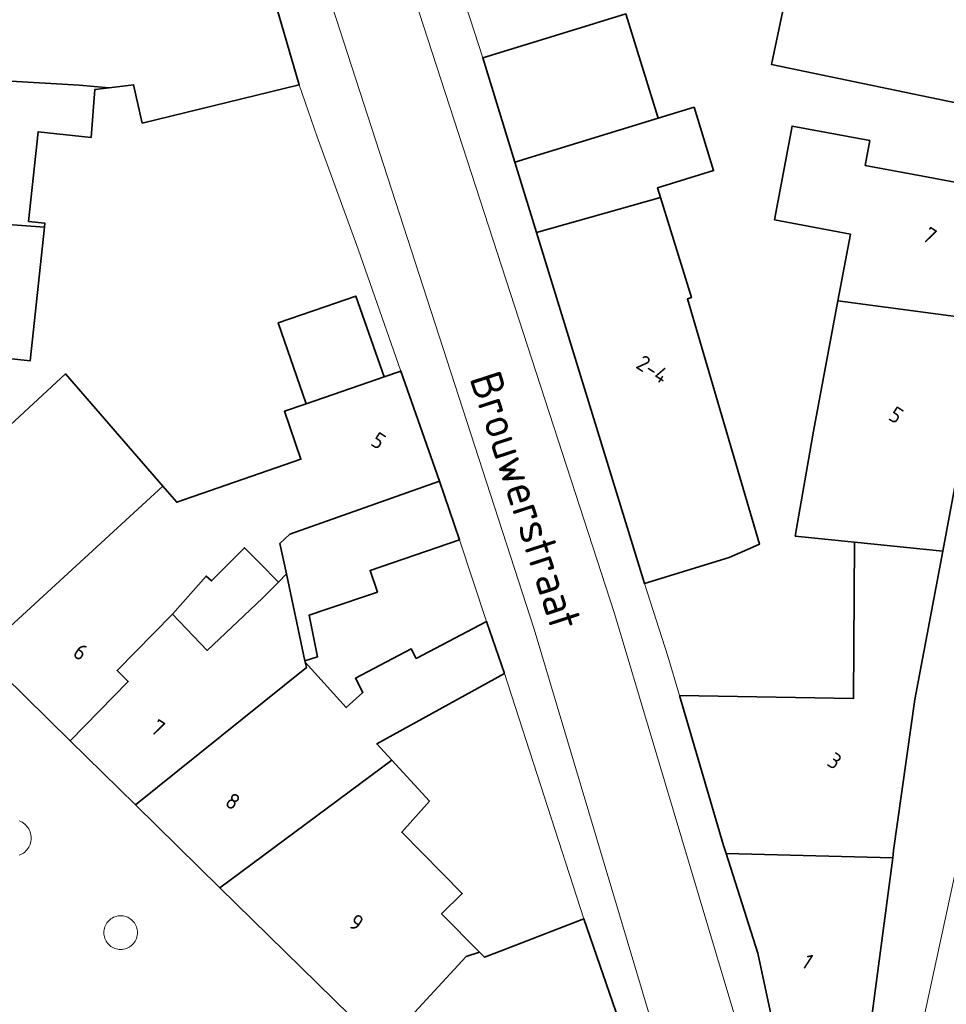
# Model space of a CAD drawing. Extents: x 184422 to 188298, y 343471 to 350189.
# Tile 434 of 513: x 187056 to 187108, y 349236 to 349292. Entities that reach past the tile are written whole.
import ezdxf
from ezdxf.enums import TextEntityAlignment as Align

# ---------------------------------------------------------------- set-up
doc = ezdxf.new("R2010")
doc.units = 0
for name, color, linetype, lineweight in [('B-WA-GR-BEPLANTING_CULTUUR_HEESTERS-GV', 252, 'Continuous', 18), ('B-WA-OG-TERREIN_ERF-GV', 252, 'Continuous', 18), ('B-WA-OG-TOPOGRAFIE-T18', 252, 'Continuous', 18), ('B-WA-VH-VERHARDING_SIERBESTRATING-GV', 252, 'Continuous', 18), ('B-WA-VH-VERHARDING_STRAATBAKSTEEN-GV', 252, 'Continuous', 18), ('B-WE-OG-BEBOUWING-GV', 250, 'Continuous', 35), ('B-WE-OG-BEBOUWING-T18', 10, 'Continuous', 18)]:
    doc.layers.add(name, color=color, linetype=linetype, lineweight=lineweight)
doc.styles.add('NLCS-ISO-M1000-T18', font='NLCS-ISO.ttf', dxfattribs={"height": 1.8})
doc.styles.add('NLCS-ISO-M500-T18', font='NLCS-ISO.ttf', dxfattribs={"height": 0.9})

msp = doc.modelspace()

# ---------------------------------------------------------------- linework, layer by layer
at = {"layer": 'B-WA-GR-BEPLANTING_CULTUUR_HEESTERS-GV', "flags": 128}
msp.add_lwpolyline([(187055.481, 349244.903), (187055.564, 349244.938), (187055.644, 349244.979), (187055.719, 349245.027), (187055.791, 349245.082), (187055.857, 349245.143), (187055.918, 349245.209), (187055.973, 349245.281), (187056.021, 349245.357), (187056.062, 349245.436), (187056.097, 349245.519), (187056.124, 349245.605), (187056.143, 349245.693), (187056.155, 349245.782), (187056.159, 349245.872), (187056.155, 349245.962), (187056.143, 349246.051), (187056.124, 349246.139), (187056.097, 349246.225), (187056.062, 349246.308), (187056.021, 349246.388), (187055.973, 349246.463), (187055.918, 349246.535), (187055.857, 349246.601), (187055.791, 349246.662), (187055.719, 349246.717), (187055.644, 349246.765), (187055.564, 349246.806), (187055.481, 349246.841)], dxfattribs=at)
msp.add_lwpolyline([(187055.481, 349244.903), (187055.564, 349244.938), (187055.644, 349244.979), (187055.719, 349245.027), (187055.791, 349245.082), (187055.857, 349245.143), (187055.918, 349245.209), (187055.973, 349245.281), (187056.021, 349245.357), (187056.062, 349245.436), (187056.097, 349245.519), (187056.124, 349245.605), (187056.143, 349245.693), (187056.155, 349245.782), (187056.159, 349245.872), (187056.155, 349245.962), (187056.143, 349246.051), (187056.124, 349246.139), (187056.097, 349246.225), (187056.062, 349246.308), (187056.021, 349246.388), (187055.973, 349246.463), (187055.918, 349246.535), (187055.857, 349246.601), (187055.791, 349246.662), (187055.719, 349246.717), (187055.644, 349246.765), (187055.564, 349246.806), (187055.481, 349246.841)], dxfattribs=at)
msp.add_lwpolyline([(187055.481, 349244.903), (187055.564, 349244.938), (187055.644, 349244.979), (187055.719, 349245.027), (187055.791, 349245.082), (187055.857, 349245.143), (187055.918, 349245.209), (187055.973, 349245.281), (187056.021, 349245.357), (187056.062, 349245.436), (187056.097, 349245.519), (187056.124, 349245.605), (187056.143, 349245.693), (187056.155, 349245.782), (187056.159, 349245.872), (187056.155, 349245.962), (187056.143, 349246.051), (187056.124, 349246.139), (187056.097, 349246.225), (187056.062, 349246.308), (187056.021, 349246.388), (187055.973, 349246.463), (187055.918, 349246.535), (187055.857, 349246.601), (187055.791, 349246.662), (187055.719, 349246.717), (187055.644, 349246.765), (187055.564, 349246.806), (187055.481, 349246.841)], dxfattribs=at)
msp.add_lwpolyline([(187060.261, 349240.528), (187060.265, 349240.445), (187060.275, 349240.362), (187060.294, 349240.281), (187060.319, 349240.202), (187060.35, 349240.125), (187060.389, 349240.051), (187060.434, 349239.981), (187060.484, 349239.915), (187060.54, 349239.853), (187060.602, 349239.797), (187060.668, 349239.747), (187060.738, 349239.702), (187060.812, 349239.663), (187060.889, 349239.632), (187060.968, 349239.607), (187061.049, 349239.588), (187061.132, 349239.578), (187061.215, 349239.574), (187061.298, 349239.578), (187061.381, 349239.588), (187061.462, 349239.607), (187061.541, 349239.632), (187061.618, 349239.663), (187061.692, 349239.702), (187061.762, 349239.747), (187061.828, 349239.797), (187061.89, 349239.853), (187061.946, 349239.915), (187061.996, 349239.981), (187062.041, 349240.051), (187062.08, 349240.125), (187062.111, 349240.202), (187062.136, 349240.281), (187062.155, 349240.362), (187062.165, 349240.445), (187062.169, 349240.528), (187062.165, 349240.611), (187062.155, 349240.694), (187062.136, 349240.775), (187062.111, 349240.854), (187062.08, 349240.931), (187062.041, 349241.005), (187061.996, 349241.075), (187061.946, 349241.141), (187061.89, 349241.203), (187061.828, 349241.259), (187061.762, 349241.309), (187061.692, 349241.354), (187061.618, 349241.393), (187061.541, 349241.424), (187061.462, 349241.449), (187061.381, 349241.468), (187061.298, 349241.478), (187061.215, 349241.482), (187061.132, 349241.478), (187061.049, 349241.468), (187060.968, 349241.449), (187060.889, 349241.424), (187060.812, 349241.393), (187060.738, 349241.354), (187060.668, 349241.309), (187060.602, 349241.259), (187060.54, 349241.203), (187060.484, 349241.141), (187060.434, 349241.075), (187060.389, 349241.005), (187060.35, 349240.931), (187060.319, 349240.854), (187060.294, 349240.775), (187060.275, 349240.694), (187060.265, 349240.611)], close=True, dxfattribs=at)
msp.add_lwpolyline([(187060.261, 349240.528), (187060.265, 349240.445), (187060.275, 349240.362), (187060.294, 349240.281), (187060.319, 349240.202), (187060.35, 349240.125), (187060.389, 349240.051), (187060.434, 349239.981), (187060.484, 349239.915), (187060.54, 349239.853), (187060.602, 349239.797), (187060.668, 349239.747), (187060.738, 349239.702), (187060.812, 349239.663), (187060.889, 349239.632), (187060.968, 349239.607), (187061.049, 349239.588), (187061.132, 349239.578), (187061.215, 349239.574), (187061.298, 349239.578), (187061.381, 349239.588), (187061.462, 349239.607), (187061.541, 349239.632), (187061.618, 349239.663), (187061.692, 349239.702), (187061.762, 349239.747), (187061.828, 349239.797), (187061.89, 349239.853), (187061.946, 349239.915), (187061.996, 349239.981), (187062.041, 349240.051), (187062.08, 349240.125), (187062.111, 349240.202), (187062.136, 349240.281), (187062.155, 349240.362), (187062.165, 349240.445), (187062.169, 349240.528), (187062.165, 349240.611), (187062.155, 349240.694), (187062.136, 349240.775), (187062.111, 349240.854), (187062.08, 349240.931), (187062.041, 349241.005), (187061.996, 349241.075), (187061.946, 349241.141), (187061.89, 349241.203), (187061.828, 349241.259), (187061.762, 349241.309), (187061.692, 349241.354), (187061.618, 349241.393), (187061.541, 349241.424), (187061.462, 349241.449), (187061.381, 349241.468), (187061.298, 349241.478), (187061.215, 349241.482), (187061.132, 349241.478), (187061.049, 349241.468), (187060.968, 349241.449), (187060.889, 349241.424), (187060.812, 349241.393), (187060.738, 349241.354), (187060.668, 349241.309), (187060.602, 349241.259), (187060.54, 349241.203), (187060.484, 349241.141), (187060.434, 349241.075), (187060.389, 349241.005), (187060.35, 349240.931), (187060.319, 349240.854), (187060.294, 349240.775), (187060.275, 349240.694), (187060.265, 349240.611)], close=True, dxfattribs=at)
msp.add_lwpolyline([(187060.261, 349240.528), (187060.265, 349240.445), (187060.275, 349240.362), (187060.294, 349240.281), (187060.319, 349240.202), (187060.35, 349240.125), (187060.389, 349240.051), (187060.434, 349239.981), (187060.484, 349239.915), (187060.54, 349239.853), (187060.602, 349239.797), (187060.668, 349239.747), (187060.738, 349239.702), (187060.812, 349239.663), (187060.889, 349239.632), (187060.968, 349239.607), (187061.049, 349239.588), (187061.132, 349239.578), (187061.215, 349239.574), (187061.298, 349239.578), (187061.381, 349239.588), (187061.462, 349239.607), (187061.541, 349239.632), (187061.618, 349239.663), (187061.692, 349239.702), (187061.762, 349239.747), (187061.828, 349239.797), (187061.89, 349239.853), (187061.946, 349239.915), (187061.996, 349239.981), (187062.041, 349240.051), (187062.08, 349240.125), (187062.111, 349240.202), (187062.136, 349240.281), (187062.155, 349240.362), (187062.165, 349240.445), (187062.169, 349240.528), (187062.165, 349240.611), (187062.155, 349240.694), (187062.136, 349240.775), (187062.111, 349240.854), (187062.08, 349240.931), (187062.041, 349241.005), (187061.996, 349241.075), (187061.946, 349241.141), (187061.89, 349241.203), (187061.828, 349241.259), (187061.762, 349241.309), (187061.692, 349241.354), (187061.618, 349241.393), (187061.541, 349241.424), (187061.462, 349241.449), (187061.381, 349241.468), (187061.298, 349241.478), (187061.215, 349241.482), (187061.132, 349241.478), (187061.049, 349241.468), (187060.968, 349241.449), (187060.889, 349241.424), (187060.812, 349241.393), (187060.738, 349241.354), (187060.668, 349241.309), (187060.602, 349241.259), (187060.54, 349241.203), (187060.484, 349241.141), (187060.434, 349241.075), (187060.389, 349241.005), (187060.35, 349240.931), (187060.319, 349240.854), (187060.294, 349240.775), (187060.275, 349240.694), (187060.265, 349240.611)], close=True, dxfattribs=at)
at = {"layer": 'B-WA-OG-TERREIN_ERF-GV', "flags": 128}
for points in [[(187079.524, 349296.674), (187081.688, 349289.979), (187086.467, 349291.449), (187089.776, 349292.467), (187091.592, 349286.563), (187093.631, 349287.19), (187094.732, 349283.609), (187091.568, 349282.636), (187091.739, 349282.08), (187093.478, 349276.428), (187093.264, 349276.362), (187097.331, 349262.494), (187096.954, 349262.327), (187095.61, 349261.73), (187090.831, 349260.26), (187092.151, 349256.151), (187092.804, 349253.932), (187102.651, 349253.771), (187102.695, 349262.601), (187099.348, 349262.946), (187100.385, 349268.884), (187101.761, 349276.247), (187102.465, 349280.018), (187098.184, 349280.818), (187099.175, 349286.121), (187103.565, 349285.301), (187103.303, 349283.897), (187106.559, 349283.289), (187111.474, 349282.371)], [(187079.524, 349296.674), (187081.688, 349289.979), (187086.467, 349291.449), (187089.776, 349292.467), (187091.592, 349286.563), (187093.631, 349287.19), (187094.732, 349283.609), (187091.568, 349282.636), (187091.739, 349282.08), (187093.478, 349276.428), (187093.264, 349276.362), (187097.331, 349262.494), (187096.954, 349262.327), (187095.61, 349261.73), (187090.831, 349260.26), (187092.151, 349256.151), (187092.804, 349253.932), (187102.651, 349253.771), (187102.695, 349262.601), (187099.348, 349262.946), (187100.385, 349268.884), (187101.761, 349276.247), (187102.465, 349280.018), (187098.184, 349280.818), (187099.175, 349286.121), (187103.565, 349285.301), (187103.303, 349283.897), (187106.559, 349283.289), (187111.474, 349282.371)], [(187079.524, 349296.674), (187081.688, 349289.979), (187086.467, 349291.449), (187089.776, 349292.467), (187091.592, 349286.563), (187093.631, 349287.19), (187094.732, 349283.609), (187091.568, 349282.636), (187091.739, 349282.08), (187093.478, 349276.428), (187093.264, 349276.362), (187097.331, 349262.494), (187096.954, 349262.327), (187095.61, 349261.73), (187090.831, 349260.26), (187092.151, 349256.151), (187092.804, 349253.932), (187102.651, 349253.771), (187102.695, 349262.601), (187099.348, 349262.946), (187100.385, 349268.884), (187101.761, 349276.247), (187102.465, 349280.018), (187098.184, 349280.818), (187099.175, 349286.121), (187103.565, 349285.301), (187103.303, 349283.897), (187106.559, 349283.289), (187111.474, 349282.371)], [(187112.332, 349286.627), (187107.436, 349287.644), (187098.014, 349289.601), (187099.15, 349295.069)], [(187112.332, 349286.627), (187107.436, 349287.644), (187098.014, 349289.601), (187099.15, 349295.069)], [(187112.332, 349286.627), (187107.436, 349287.644), (187098.014, 349289.601), (187099.15, 349295.069)], [(187052.366, 349266.831), (187058.095, 349272.115), (187063.603, 349265.763), (187064.386, 349264.86), (187071.41, 349267.284), (187070.472, 349270.002), (187071.7, 349270.426), (187070.123, 349274.999), (187072.756, 349275.908), (187074.502, 349276.51), (187076.103, 349271.946), (187077.061, 349272.277), (187074.648, 349279.156), (187072.319, 349285.523), (187071.305, 349288.461), (187062.435, 349286.293), (187061.949, 349288.458), (187060.565, 349288.284), (187059.754, 349288.182), (187059.543, 349285.482), (187056.552, 349285.803), (187056.007, 349280.729), (187056.939, 349280.629), (187056.915, 349280.403), (187056.104, 349272.858), (187050.704, 349273.439)], [(187052.366, 349266.831), (187058.095, 349272.115), (187063.603, 349265.763), (187064.386, 349264.86), (187071.41, 349267.284), (187070.472, 349270.002), (187071.7, 349270.426), (187070.123, 349274.999), (187072.756, 349275.908), (187074.502, 349276.51), (187076.103, 349271.946), (187077.061, 349272.277), (187074.648, 349279.156), (187072.319, 349285.523), (187071.305, 349288.461), (187062.435, 349286.293), (187061.949, 349288.458), (187060.565, 349288.284), (187059.754, 349288.182), (187059.543, 349285.482), (187056.552, 349285.803), (187056.007, 349280.729), (187056.939, 349280.629), (187056.915, 349280.403), (187056.104, 349272.858), (187050.704, 349273.439)], [(187052.366, 349266.831), (187058.095, 349272.115), (187063.603, 349265.763), (187064.386, 349264.86), (187071.41, 349267.284), (187070.472, 349270.002), (187071.7, 349270.426), (187070.123, 349274.999), (187072.756, 349275.908), (187074.502, 349276.51), (187076.103, 349271.946), (187077.061, 349272.277), (187074.648, 349279.156), (187072.319, 349285.523), (187071.305, 349288.461), (187062.435, 349286.293), (187061.949, 349288.458), (187060.565, 349288.284), (187059.754, 349288.182), (187059.543, 349285.482), (187056.552, 349285.803), (187056.007, 349280.729), (187056.939, 349280.629), (187056.915, 349280.403), (187056.104, 349272.858), (187050.704, 349273.439)]]:
    msp.add_lwpolyline(points, dxfattribs=at)
for points in [[(187077.923, 349256.026), (187081.89, 349258.108), (187080.375, 349262.733), (187075.315, 349261.008), (187075.731, 349259.778), (187072.812, 349258.793), (187071.873, 349258.477), (187072.335, 349256.128), (187071.633, 349255.891), (187071.649, 349255.815), (187073.97, 349253.253), (187074.913, 349254.107), (187074.491, 349254.911), (187077.64, 349256.564)], [(187077.923, 349256.026), (187081.89, 349258.108), (187080.375, 349262.733), (187075.315, 349261.008), (187075.731, 349259.778), (187072.812, 349258.793), (187071.873, 349258.477), (187072.335, 349256.128), (187071.633, 349255.891), (187071.649, 349255.815), (187073.97, 349253.253), (187074.913, 349254.107), (187074.491, 349254.911), (187077.64, 349256.564)], [(187077.923, 349256.026), (187081.89, 349258.108), (187080.375, 349262.733), (187075.315, 349261.008), (187075.731, 349259.778), (187072.812, 349258.793), (187071.873, 349258.477), (187072.335, 349256.128), (187071.633, 349255.891), (187071.649, 349255.815), (187073.97, 349253.253), (187074.913, 349254.107), (187074.491, 349254.911), (187077.64, 349256.564)], [(187069.061, 349261.43), (187068.209, 349262.29), (187067.383, 349261.45), (187066.36, 349260.408), (187066.042, 349260.685), (187064.155, 349258.54), (187066.103, 349256.477), (187069.232, 349259.432), (187070.137, 349260.345)], [(187069.061, 349261.43), (187068.209, 349262.29), (187067.383, 349261.45), (187066.36, 349260.408), (187066.042, 349260.685), (187064.155, 349258.54), (187066.103, 349256.477), (187069.232, 349259.432), (187070.137, 349260.345)], [(187069.061, 349261.43), (187068.209, 349262.29), (187067.383, 349261.45), (187066.36, 349260.408), (187066.042, 349260.685), (187064.155, 349258.54), (187066.103, 349256.477), (187069.232, 349259.432), (187070.137, 349260.345)], [(187081.501, 349239.421), (187081.786, 349239.134), (187082.732, 349239.501), (187087.397, 349241.312), (187082.911, 349255.174), (187075.696, 349251.199), (187076.545, 349250.273), (187078.672, 349247.953), (187077.107, 349246.201), (187080.53, 349242.746), (187079.357, 349241.585)], [(187081.501, 349239.421), (187081.786, 349239.134), (187082.732, 349239.501), (187087.397, 349241.312), (187082.911, 349255.174), (187075.696, 349251.199), (187076.545, 349250.273), (187078.672, 349247.953), (187077.107, 349246.201), (187080.53, 349242.746), (187079.357, 349241.585)], [(187081.501, 349239.421), (187081.786, 349239.134), (187082.732, 349239.501), (187087.397, 349241.312), (187082.911, 349255.174), (187075.696, 349251.199), (187076.545, 349250.273), (187078.672, 349247.953), (187077.107, 349246.201), (187080.53, 349242.746), (187079.357, 349241.585)]]:
    msp.add_lwpolyline(points, close=True, dxfattribs=at)
at = {"layer": 'B-WA-VH-VERHARDING_SIERBESTRATING-GV', "flags": 128}
for points in [[(187026.523, 349233.09), (187068.223, 349220.519), (187094.107, 349210.187), (187096.67, 349209.855), (187098.3, 349211.558), (187099.939, 349214.463), (187098.461, 349217.543), (187097.155, 349216.916), (187094.539, 349215.402), (187086.456, 349224.225), (187081.194, 349229.174), (187076.178, 349233.891), (187076.012, 349234.054), (187066.825, 349243.067), (187062.046, 349247.755), (187058.358, 349251.374), (187053.304, 349256.332), (187052.344, 349255.346), (187046.299, 349261.912), (187041.938, 349266.648), (187041.241, 349267.376)], [(187026.523, 349233.09), (187068.223, 349220.519), (187094.107, 349210.187), (187096.67, 349209.855), (187098.3, 349211.558), (187099.939, 349214.463), (187098.461, 349217.543), (187097.155, 349216.916), (187094.539, 349215.402), (187086.456, 349224.225), (187081.194, 349229.174), (187076.178, 349233.891), (187076.012, 349234.054), (187066.825, 349243.067), (187062.046, 349247.755), (187058.358, 349251.374), (187053.304, 349256.332), (187052.344, 349255.346), (187046.299, 349261.912), (187041.938, 349266.648), (187041.241, 349267.376)], [(187026.523, 349233.09), (187068.223, 349220.519), (187094.107, 349210.187), (187096.67, 349209.855), (187098.3, 349211.558), (187099.939, 349214.463), (187098.461, 349217.543), (187097.155, 349216.916), (187094.539, 349215.402), (187086.456, 349224.225), (187081.194, 349229.174), (187076.178, 349233.891), (187076.012, 349234.054), (187066.825, 349243.067), (187062.046, 349247.755), (187058.358, 349251.374), (187053.304, 349256.332), (187052.344, 349255.346), (187046.299, 349261.912), (187041.938, 349266.648), (187041.241, 349267.376)], [(187055.481, 349246.841), (187055.564, 349246.806), (187055.644, 349246.765), (187055.719, 349246.717), (187055.791, 349246.662), (187055.857, 349246.601), (187055.918, 349246.535), (187055.973, 349246.463), (187056.021, 349246.388), (187056.062, 349246.308), (187056.097, 349246.225), (187056.124, 349246.139), (187056.143, 349246.051), (187056.155, 349245.962), (187056.159, 349245.872), (187056.155, 349245.782), (187056.143, 349245.693), (187056.124, 349245.605), (187056.097, 349245.519), (187056.062, 349245.436), (187056.021, 349245.357), (187055.973, 349245.281), (187055.918, 349245.209), (187055.857, 349245.143), (187055.791, 349245.082), (187055.719, 349245.027), (187055.644, 349244.979), (187055.564, 349244.938), (187055.481, 349244.903)], [(187055.481, 349246.841), (187055.564, 349246.806), (187055.644, 349246.765), (187055.719, 349246.717), (187055.791, 349246.662), (187055.857, 349246.601), (187055.918, 349246.535), (187055.973, 349246.463), (187056.021, 349246.388), (187056.062, 349246.308), (187056.097, 349246.225), (187056.124, 349246.139), (187056.143, 349246.051), (187056.155, 349245.962), (187056.159, 349245.872), (187056.155, 349245.782), (187056.143, 349245.693), (187056.124, 349245.605), (187056.097, 349245.519), (187056.062, 349245.436), (187056.021, 349245.357), (187055.973, 349245.281), (187055.918, 349245.209), (187055.857, 349245.143), (187055.791, 349245.082), (187055.719, 349245.027), (187055.644, 349244.979), (187055.564, 349244.938), (187055.481, 349244.903)], [(187055.481, 349246.841), (187055.564, 349246.806), (187055.644, 349246.765), (187055.719, 349246.717), (187055.791, 349246.662), (187055.857, 349246.601), (187055.918, 349246.535), (187055.973, 349246.463), (187056.021, 349246.388), (187056.062, 349246.308), (187056.097, 349246.225), (187056.124, 349246.139), (187056.143, 349246.051), (187056.155, 349245.962), (187056.159, 349245.872), (187056.155, 349245.782), (187056.143, 349245.693), (187056.124, 349245.605), (187056.097, 349245.519), (187056.062, 349245.436), (187056.021, 349245.357), (187055.973, 349245.281), (187055.918, 349245.209), (187055.857, 349245.143), (187055.791, 349245.082), (187055.719, 349245.027), (187055.644, 349244.979), (187055.564, 349244.938), (187055.481, 349244.903)]]:
    msp.add_lwpolyline(points, dxfattribs=at)
msp.add_lwpolyline([(187062.169, 349240.528), (187062.165, 349240.445), (187062.155, 349240.362), (187062.136, 349240.281), (187062.111, 349240.202), (187062.08, 349240.125), (187062.041, 349240.051), (187061.996, 349239.981), (187061.946, 349239.915), (187061.89, 349239.853), (187061.828, 349239.797), (187061.762, 349239.747), (187061.692, 349239.702), (187061.618, 349239.663), (187061.541, 349239.632), (187061.462, 349239.607), (187061.381, 349239.588), (187061.298, 349239.578), (187061.215, 349239.574), (187061.132, 349239.578), (187061.049, 349239.588), (187060.968, 349239.607), (187060.889, 349239.632), (187060.812, 349239.663), (187060.738, 349239.702), (187060.668, 349239.747), (187060.602, 349239.797), (187060.54, 349239.853), (187060.484, 349239.915), (187060.434, 349239.981), (187060.389, 349240.051), (187060.35, 349240.125), (187060.319, 349240.202), (187060.294, 349240.281), (187060.275, 349240.362), (187060.265, 349240.445), (187060.261, 349240.528), (187060.265, 349240.611), (187060.275, 349240.694), (187060.294, 349240.775), (187060.319, 349240.854), (187060.35, 349240.931), (187060.389, 349241.005), (187060.434, 349241.075), (187060.484, 349241.141), (187060.54, 349241.203), (187060.602, 349241.259), (187060.668, 349241.309), (187060.738, 349241.354), (187060.812, 349241.393), (187060.889, 349241.424), (187060.968, 349241.449), (187061.049, 349241.468), (187061.132, 349241.478), (187061.215, 349241.482), (187061.298, 349241.478), (187061.381, 349241.468), (187061.462, 349241.449), (187061.541, 349241.424), (187061.618, 349241.393), (187061.692, 349241.354), (187061.762, 349241.309), (187061.828, 349241.259), (187061.89, 349241.203), (187061.946, 349241.141), (187061.996, 349241.075), (187062.041, 349241.005), (187062.08, 349240.931), (187062.111, 349240.854), (187062.136, 349240.775), (187062.155, 349240.694), (187062.165, 349240.611)], close=True, dxfattribs=at)
msp.add_lwpolyline([(187062.169, 349240.528), (187062.165, 349240.445), (187062.155, 349240.362), (187062.136, 349240.281), (187062.111, 349240.202), (187062.08, 349240.125), (187062.041, 349240.051), (187061.996, 349239.981), (187061.946, 349239.915), (187061.89, 349239.853), (187061.828, 349239.797), (187061.762, 349239.747), (187061.692, 349239.702), (187061.618, 349239.663), (187061.541, 349239.632), (187061.462, 349239.607), (187061.381, 349239.588), (187061.298, 349239.578), (187061.215, 349239.574), (187061.132, 349239.578), (187061.049, 349239.588), (187060.968, 349239.607), (187060.889, 349239.632), (187060.812, 349239.663), (187060.738, 349239.702), (187060.668, 349239.747), (187060.602, 349239.797), (187060.54, 349239.853), (187060.484, 349239.915), (187060.434, 349239.981), (187060.389, 349240.051), (187060.35, 349240.125), (187060.319, 349240.202), (187060.294, 349240.281), (187060.275, 349240.362), (187060.265, 349240.445), (187060.261, 349240.528), (187060.265, 349240.611), (187060.275, 349240.694), (187060.294, 349240.775), (187060.319, 349240.854), (187060.35, 349240.931), (187060.389, 349241.005), (187060.434, 349241.075), (187060.484, 349241.141), (187060.54, 349241.203), (187060.602, 349241.259), (187060.668, 349241.309), (187060.738, 349241.354), (187060.812, 349241.393), (187060.889, 349241.424), (187060.968, 349241.449), (187061.049, 349241.468), (187061.132, 349241.478), (187061.215, 349241.482), (187061.298, 349241.478), (187061.381, 349241.468), (187061.462, 349241.449), (187061.541, 349241.424), (187061.618, 349241.393), (187061.692, 349241.354), (187061.762, 349241.309), (187061.828, 349241.259), (187061.89, 349241.203), (187061.946, 349241.141), (187061.996, 349241.075), (187062.041, 349241.005), (187062.08, 349240.931), (187062.111, 349240.854), (187062.136, 349240.775), (187062.155, 349240.694), (187062.165, 349240.611)], close=True, dxfattribs=at)
msp.add_lwpolyline([(187062.169, 349240.528), (187062.165, 349240.445), (187062.155, 349240.362), (187062.136, 349240.281), (187062.111, 349240.202), (187062.08, 349240.125), (187062.041, 349240.051), (187061.996, 349239.981), (187061.946, 349239.915), (187061.89, 349239.853), (187061.828, 349239.797), (187061.762, 349239.747), (187061.692, 349239.702), (187061.618, 349239.663), (187061.541, 349239.632), (187061.462, 349239.607), (187061.381, 349239.588), (187061.298, 349239.578), (187061.215, 349239.574), (187061.132, 349239.578), (187061.049, 349239.588), (187060.968, 349239.607), (187060.889, 349239.632), (187060.812, 349239.663), (187060.738, 349239.702), (187060.668, 349239.747), (187060.602, 349239.797), (187060.54, 349239.853), (187060.484, 349239.915), (187060.434, 349239.981), (187060.389, 349240.051), (187060.35, 349240.125), (187060.319, 349240.202), (187060.294, 349240.281), (187060.275, 349240.362), (187060.265, 349240.445), (187060.261, 349240.528), (187060.265, 349240.611), (187060.275, 349240.694), (187060.294, 349240.775), (187060.319, 349240.854), (187060.35, 349240.931), (187060.389, 349241.005), (187060.434, 349241.075), (187060.484, 349241.141), (187060.54, 349241.203), (187060.602, 349241.259), (187060.668, 349241.309), (187060.738, 349241.354), (187060.812, 349241.393), (187060.889, 349241.424), (187060.968, 349241.449), (187061.049, 349241.468), (187061.132, 349241.478), (187061.215, 349241.482), (187061.298, 349241.478), (187061.381, 349241.468), (187061.462, 349241.449), (187061.541, 349241.424), (187061.618, 349241.393), (187061.692, 349241.354), (187061.762, 349241.309), (187061.828, 349241.259), (187061.89, 349241.203), (187061.946, 349241.141), (187061.996, 349241.075), (187062.041, 349241.005), (187062.08, 349240.931), (187062.111, 349240.854), (187062.136, 349240.775), (187062.155, 349240.694), (187062.165, 349240.611)], close=True, dxfattribs=at)
at = {"layer": 'B-WA-VH-VERHARDING_STRAATBAKSTEEN-GV', "flags": 128}
for points in [[(187069.076, 349323.853), (187069.561, 349325.762), (187070.539, 349326.529), (187066.776, 349325.512), (187061.61, 349324.117), (187063.435, 349323.879), (187064.68, 349322.471), (187072.721, 349294.318), (187084.598, 349257.674), (187092.933, 349229.744), (187093.766, 349228.151), (187098.036, 349229.766), (187097.232, 349231.454), (187089.127, 349258.562), (187077.12, 349295.572)], [(187069.076, 349323.853), (187069.561, 349325.762), (187070.539, 349326.529), (187066.776, 349325.512), (187061.61, 349324.117), (187063.435, 349323.879), (187064.68, 349322.471), (187072.721, 349294.318), (187084.598, 349257.674), (187092.933, 349229.744), (187093.766, 349228.151), (187098.036, 349229.766), (187097.232, 349231.454), (187089.127, 349258.562), (187077.12, 349295.572)], [(187069.076, 349323.853), (187069.561, 349325.762), (187070.539, 349326.529), (187066.776, 349325.512), (187061.61, 349324.117), (187063.435, 349323.879), (187064.68, 349322.471), (187072.721, 349294.318), (187084.598, 349257.674), (187092.933, 349229.744), (187093.766, 349228.151), (187098.036, 349229.766), (187097.232, 349231.454), (187089.127, 349258.562), (187077.12, 349295.572)], [(187119.868, 349324.342), (187122.339, 349323.239), (187123.255, 349320.008), (187116.732, 349285.752), (187113.579, 349271.123), (187108.506, 349244.41), (187104.292, 349224.99), (187108.856, 349224.27), (187112.992, 349243.422), (187118.204, 349270.808), (187121.212, 349284.656), (187128.541, 349322.762), (187130.898, 349324.469)], [(187119.868, 349324.342), (187122.339, 349323.239), (187123.255, 349320.008), (187116.732, 349285.752), (187113.579, 349271.123), (187108.506, 349244.41), (187104.292, 349224.99), (187108.856, 349224.27), (187112.992, 349243.422), (187118.204, 349270.808), (187121.212, 349284.656), (187128.541, 349322.762), (187130.898, 349324.469)], [(187119.868, 349324.342), (187122.339, 349323.239), (187123.255, 349320.008), (187116.732, 349285.752), (187113.579, 349271.123), (187108.506, 349244.41), (187104.292, 349224.99), (187108.856, 349224.27), (187112.992, 349243.422), (187118.204, 349270.808), (187121.212, 349284.656), (187128.541, 349322.762), (187130.898, 349324.469)], [(187092.804, 349253.932), (187092.151, 349256.151), (187090.831, 349260.26), (187084.724, 349280.11), (187083.504, 349284.075), (187081.688, 349289.979), (187079.524, 349296.674), (187078.474, 349300.066), (187075.431, 349309.899), (187074.11, 349314.172), (187071.072, 349323.986), (187069.076, 349323.853), (187077.12, 349295.572), (187089.127, 349258.562), (187097.232, 349231.454), (187098.036, 349229.766), (187099.183, 349230.312), (187097.242, 349239.361), (187095.446, 349244.994), (187095.298, 349245.458)], [(187092.804, 349253.932), (187092.151, 349256.151), (187090.831, 349260.26), (187084.724, 349280.11), (187083.504, 349284.075), (187081.688, 349289.979), (187079.524, 349296.674), (187078.474, 349300.066), (187075.431, 349309.899), (187074.11, 349314.172), (187071.072, 349323.986), (187069.076, 349323.853), (187077.12, 349295.572), (187089.127, 349258.562), (187097.232, 349231.454), (187098.036, 349229.766), (187099.183, 349230.312), (187097.242, 349239.361), (187095.446, 349244.994), (187095.298, 349245.458)], [(187092.804, 349253.932), (187092.151, 349256.151), (187090.831, 349260.26), (187084.724, 349280.11), (187083.504, 349284.075), (187081.688, 349289.979), (187079.524, 349296.674), (187078.474, 349300.066), (187075.431, 349309.899), (187074.11, 349314.172), (187071.072, 349323.986), (187069.076, 349323.853), (187077.12, 349295.572), (187089.127, 349258.562), (187097.232, 349231.454), (187098.036, 349229.766), (187099.183, 349230.312), (187097.242, 349239.361), (187095.446, 349244.994), (187095.298, 349245.458)]]:
    msp.add_lwpolyline(points, close=True, dxfattribs=at)
for points in [[(187114.363, 349296.407), (187112.332, 349286.627), (187111.474, 349282.371), (187110.123, 349275.141), (187107.685, 349262.087), (187106.103, 349253.715), (187104.912, 349245.173), (187104.857, 349244.755), (187102.986, 349230.557), (187102.506, 349227.507), (187100.236, 349227.29), (187099.183, 349230.312), (187098.036, 349229.766), (187100.636, 349224.305), (187102.573, 349223.874), (187104.292, 349224.99), (187108.506, 349244.41), (187113.579, 349271.123), (187116.732, 349285.752), (187123.255, 349320.008)], [(187114.363, 349296.407), (187112.332, 349286.627), (187111.474, 349282.371), (187110.123, 349275.141), (187107.685, 349262.087), (187106.103, 349253.715), (187104.912, 349245.173), (187104.857, 349244.755), (187102.986, 349230.557), (187102.506, 349227.507), (187100.236, 349227.29), (187099.183, 349230.312), (187098.036, 349229.766), (187100.636, 349224.305), (187102.573, 349223.874), (187104.292, 349224.99), (187108.506, 349244.41), (187113.579, 349271.123), (187116.732, 349285.752), (187123.255, 349320.008)], [(187114.363, 349296.407), (187112.332, 349286.627), (187111.474, 349282.371), (187110.123, 349275.141), (187107.685, 349262.087), (187106.103, 349253.715), (187104.912, 349245.173), (187104.857, 349244.755), (187102.986, 349230.557), (187102.506, 349227.507), (187100.236, 349227.29), (187099.183, 349230.312), (187098.036, 349229.766), (187100.636, 349224.305), (187102.573, 349223.874), (187104.292, 349224.99), (187108.506, 349244.41), (187113.579, 349271.123), (187116.732, 349285.752), (187123.255, 349320.008)], [(187069.914, 349293.251), (187071.305, 349288.461), (187072.319, 349285.523), (187074.648, 349279.156), (187077.061, 349272.277), (187079.244, 349266.051), (187080.375, 349262.733), (187081.89, 349258.108), (187082.911, 349255.174), (187087.397, 349241.312), (187089.557, 349235.024), (187091.608, 349229.056), (187091.837, 349228.556), (187097.155, 349216.916), (187098.461, 349217.543), (187093.44, 349228.007), (187093.766, 349228.151), (187092.933, 349229.744), (187084.598, 349257.674), (187072.721, 349294.318)], [(187069.914, 349293.251), (187071.305, 349288.461), (187072.319, 349285.523), (187074.648, 349279.156), (187077.061, 349272.277), (187079.244, 349266.051), (187080.375, 349262.733), (187081.89, 349258.108), (187082.911, 349255.174), (187087.397, 349241.312), (187089.557, 349235.024), (187091.608, 349229.056), (187091.837, 349228.556), (187097.155, 349216.916), (187098.461, 349217.543), (187093.44, 349228.007), (187093.766, 349228.151), (187092.933, 349229.744), (187084.598, 349257.674), (187072.721, 349294.318)], [(187069.914, 349293.251), (187071.305, 349288.461), (187072.319, 349285.523), (187074.648, 349279.156), (187077.061, 349272.277), (187079.244, 349266.051), (187080.375, 349262.733), (187081.89, 349258.108), (187082.911, 349255.174), (187087.397, 349241.312), (187089.557, 349235.024), (187091.608, 349229.056), (187091.837, 349228.556), (187097.155, 349216.916), (187098.461, 349217.543), (187093.44, 349228.007), (187093.766, 349228.151), (187092.933, 349229.744), (187084.598, 349257.674), (187072.721, 349294.318)]]:
    msp.add_lwpolyline(points, dxfattribs=at)
at = {"layer": 'B-WE-OG-BEBOUWING-GV', "flags": 128}
for points in [[(187114.608, 349297.585), (187105.051, 349299.571), (187105.859, 349303.459), (187100.975, 349304.474), (187099.874, 349299.169), (187099.578, 349299.23), (187098.732, 349295.156), (187099.15, 349295.069), (187098.014, 349289.601), (187107.436, 349287.644), (187112.332, 349286.627), (187114.363, 349296.407)], [(187114.608, 349297.585), (187105.051, 349299.571), (187105.859, 349303.459), (187100.975, 349304.474), (187099.874, 349299.169), (187099.578, 349299.23), (187098.732, 349295.156), (187099.15, 349295.069), (187098.014, 349289.601), (187107.436, 349287.644), (187112.332, 349286.627), (187114.363, 349296.407)], [(187114.608, 349297.585), (187105.051, 349299.571), (187105.859, 349303.459), (187100.975, 349304.474), (187099.874, 349299.169), (187099.578, 349299.23), (187098.732, 349295.156), (187099.15, 349295.069), (187098.014, 349289.601), (187107.436, 349287.644), (187112.332, 349286.627), (187114.363, 349296.407)], [(187060.565, 349288.284), (187061.949, 349288.458), (187062.435, 349286.293), (187071.305, 349288.461), (187069.914, 349293.251), (187067.7, 349300.871), (187056.252, 349298.464), (187055.896, 349295.852), (187046.502, 349296.274), (187046.016, 349289.354), (187045.991, 349289.182), (187058.868, 349288.432)], [(187060.565, 349288.284), (187061.949, 349288.458), (187062.435, 349286.293), (187071.305, 349288.461), (187069.914, 349293.251), (187067.7, 349300.871), (187056.252, 349298.464), (187055.896, 349295.852), (187046.502, 349296.274), (187046.016, 349289.354), (187045.991, 349289.182), (187058.868, 349288.432)], [(187060.565, 349288.284), (187061.949, 349288.458), (187062.435, 349286.293), (187071.305, 349288.461), (187069.914, 349293.251), (187067.7, 349300.871), (187056.252, 349298.464), (187055.896, 349295.852), (187046.502, 349296.274), (187046.016, 349289.354), (187045.991, 349289.182), (187058.868, 349288.432)], [(187083.504, 349284.075), (187091.592, 349286.563), (187089.776, 349292.467), (187086.467, 349291.449), (187081.688, 349289.979)], [(187083.504, 349284.075), (187091.592, 349286.563), (187089.776, 349292.467), (187086.467, 349291.449), (187081.688, 349289.979)], [(187083.504, 349284.075), (187091.592, 349286.563), (187089.776, 349292.467), (187086.467, 349291.449), (187081.688, 349289.979)], [(187055.362, 349280.52), (187056.915, 349280.403), (187056.939, 349280.629), (187056.007, 349280.729), (187056.552, 349285.803), (187059.543, 349285.482), (187059.754, 349288.182), (187060.565, 349288.284), (187058.868, 349288.432), (187045.991, 349289.182), (187044.888, 349281.657), (187044.808, 349281.248)], [(187055.362, 349280.52), (187056.915, 349280.403), (187056.939, 349280.629), (187056.007, 349280.729), (187056.552, 349285.803), (187059.543, 349285.482), (187059.754, 349288.182), (187060.565, 349288.284), (187058.868, 349288.432), (187045.991, 349289.182), (187044.888, 349281.657), (187044.808, 349281.248)], [(187055.362, 349280.52), (187056.915, 349280.403), (187056.939, 349280.629), (187056.007, 349280.729), (187056.552, 349285.803), (187059.543, 349285.482), (187059.754, 349288.182), (187060.565, 349288.284), (187058.868, 349288.432), (187045.991, 349289.182), (187044.888, 349281.657), (187044.808, 349281.248)], [(187084.724, 349280.11), (187091.739, 349282.08), (187091.568, 349282.636), (187094.732, 349283.609), (187093.631, 349287.19), (187091.592, 349286.563), (187083.504, 349284.075)], [(187084.724, 349280.11), (187091.739, 349282.08), (187091.568, 349282.636), (187094.732, 349283.609), (187093.631, 349287.19), (187091.592, 349286.563), (187083.504, 349284.075)], [(187084.724, 349280.11), (187091.739, 349282.08), (187091.568, 349282.636), (187094.732, 349283.609), (187093.631, 349287.19), (187091.592, 349286.563), (187083.504, 349284.075)], [(187110.123, 349275.141), (187111.474, 349282.371), (187106.559, 349283.289), (187103.303, 349283.897), (187103.565, 349285.301), (187099.175, 349286.121), (187098.184, 349280.818), (187102.465, 349280.018), (187101.761, 349276.247)], [(187110.123, 349275.141), (187111.474, 349282.371), (187106.559, 349283.289), (187103.303, 349283.897), (187103.565, 349285.301), (187099.175, 349286.121), (187098.184, 349280.818), (187102.465, 349280.018), (187101.761, 349276.247)], [(187110.123, 349275.141), (187111.474, 349282.371), (187106.559, 349283.289), (187103.303, 349283.897), (187103.565, 349285.301), (187099.175, 349286.121), (187098.184, 349280.818), (187102.465, 349280.018), (187101.761, 349276.247)], [(187091.739, 349282.08), (187084.724, 349280.11), (187090.831, 349260.26), (187095.61, 349261.73), (187096.954, 349262.327), (187097.331, 349262.494), (187093.264, 349276.362), (187093.478, 349276.428)], [(187091.739, 349282.08), (187084.724, 349280.11), (187090.831, 349260.26), (187095.61, 349261.73), (187096.954, 349262.327), (187097.331, 349262.494), (187093.264, 349276.362), (187093.478, 349276.428)], [(187091.739, 349282.08), (187084.724, 349280.11), (187090.831, 349260.26), (187095.61, 349261.73), (187096.954, 349262.327), (187097.331, 349262.494), (187093.264, 349276.362), (187093.478, 349276.428)], [(187050.162, 349268.398), (187050.644, 349272.878), (187050.704, 349273.439), (187056.104, 349272.858), (187056.915, 349280.403), (187055.362, 349280.52), (187044.808, 349281.248), (187043.218, 349273.162), (187041.938, 349266.648), (187046.299, 349261.912), (187052.088, 349267.029)], [(187050.162, 349268.398), (187050.644, 349272.878), (187050.704, 349273.439), (187056.104, 349272.858), (187056.915, 349280.403), (187055.362, 349280.52), (187044.808, 349281.248), (187043.218, 349273.162), (187041.938, 349266.648), (187046.299, 349261.912), (187052.088, 349267.029)], [(187050.162, 349268.398), (187050.644, 349272.878), (187050.704, 349273.439), (187056.104, 349272.858), (187056.915, 349280.403), (187055.362, 349280.52), (187044.808, 349281.248), (187043.218, 349273.162), (187041.938, 349266.648), (187046.299, 349261.912), (187052.088, 349267.029)], [(187071.7, 349270.426), (187075.241, 349271.649), (187076.103, 349271.946), (187074.502, 349276.51), (187072.756, 349275.908), (187070.123, 349274.999)], [(187071.7, 349270.426), (187075.241, 349271.649), (187076.103, 349271.946), (187074.502, 349276.51), (187072.756, 349275.908), (187070.123, 349274.999)], [(187071.7, 349270.426), (187075.241, 349271.649), (187076.103, 349271.946), (187074.502, 349276.51), (187072.756, 349275.908), (187070.123, 349274.999)], [(187110.123, 349275.141), (187101.761, 349276.247), (187100.385, 349268.884), (187099.348, 349262.946), (187102.695, 349262.601), (187107.685, 349262.087)], [(187110.123, 349275.141), (187101.761, 349276.247), (187100.385, 349268.884), (187099.348, 349262.946), (187102.695, 349262.601), (187107.685, 349262.087)], [(187110.123, 349275.141), (187101.761, 349276.247), (187100.385, 349268.884), (187099.348, 349262.946), (187102.695, 349262.601), (187107.685, 349262.087)], [(187052.366, 349266.831), (187052.088, 349267.029), (187046.299, 349261.912), (187052.344, 349255.346), (187053.304, 349256.332), (187063.603, 349265.763), (187058.095, 349272.115)], [(187052.366, 349266.831), (187052.088, 349267.029), (187046.299, 349261.912), (187052.344, 349255.346), (187053.304, 349256.332), (187063.603, 349265.763), (187058.095, 349272.115)], [(187052.366, 349266.831), (187052.088, 349267.029), (187046.299, 349261.912), (187052.344, 349255.346), (187053.304, 349256.332), (187063.603, 349265.763), (187058.095, 349272.115)], [(187075.241, 349271.649), (187071.7, 349270.426), (187070.472, 349270.002), (187071.41, 349267.284), (187064.386, 349264.86), (187063.603, 349265.763), (187053.304, 349256.332), (187058.358, 349251.374), (187061.642, 349254.722), (187061.014, 349255.338), (187064.155, 349258.54), (187066.042, 349260.685), (187066.36, 349260.408), (187067.383, 349261.45), (187068.209, 349262.29), (187069.061, 349261.43), (187070.137, 349260.345), (187070.59, 349260.802), (187070.223, 349262.532), (187070.774, 349263.055), (187079.244, 349266.051), (187077.061, 349272.277), (187076.103, 349271.946)], [(187075.241, 349271.649), (187071.7, 349270.426), (187070.472, 349270.002), (187071.41, 349267.284), (187064.386, 349264.86), (187063.603, 349265.763), (187053.304, 349256.332), (187058.358, 349251.374), (187061.642, 349254.722), (187061.014, 349255.338), (187064.155, 349258.54), (187066.042, 349260.685), (187066.36, 349260.408), (187067.383, 349261.45), (187068.209, 349262.29), (187069.061, 349261.43), (187070.137, 349260.345), (187070.59, 349260.802), (187070.223, 349262.532), (187070.774, 349263.055), (187079.244, 349266.051), (187077.061, 349272.277), (187076.103, 349271.946)], [(187075.241, 349271.649), (187071.7, 349270.426), (187070.472, 349270.002), (187071.41, 349267.284), (187064.386, 349264.86), (187063.603, 349265.763), (187053.304, 349256.332), (187058.358, 349251.374), (187061.642, 349254.722), (187061.014, 349255.338), (187064.155, 349258.54), (187066.042, 349260.685), (187066.36, 349260.408), (187067.383, 349261.45), (187068.209, 349262.29), (187069.061, 349261.43), (187070.137, 349260.345), (187070.59, 349260.802), (187070.223, 349262.532), (187070.774, 349263.055), (187079.244, 349266.051), (187077.061, 349272.277), (187076.103, 349271.946)], [(187080.375, 349262.733), (187079.244, 349266.051), (187070.774, 349263.055), (187070.223, 349262.532), (187070.59, 349260.802), (187071.633, 349255.891), (187072.335, 349256.128), (187071.873, 349258.477), (187072.812, 349258.793), (187075.731, 349259.778), (187075.315, 349261.008)], [(187080.375, 349262.733), (187079.244, 349266.051), (187070.774, 349263.055), (187070.223, 349262.532), (187070.59, 349260.802), (187071.633, 349255.891), (187072.335, 349256.128), (187071.873, 349258.477), (187072.812, 349258.793), (187075.731, 349259.778), (187075.315, 349261.008)], [(187080.375, 349262.733), (187079.244, 349266.051), (187070.774, 349263.055), (187070.223, 349262.532), (187070.59, 349260.802), (187071.633, 349255.891), (187072.335, 349256.128), (187071.873, 349258.477), (187072.812, 349258.793), (187075.731, 349259.778), (187075.315, 349261.008)], [(187092.804, 349253.932), (187095.298, 349245.458), (187095.446, 349244.994), (187104.857, 349244.755), (187104.912, 349245.173), (187106.103, 349253.715), (187107.685, 349262.087), (187102.695, 349262.601), (187102.651, 349253.771)], [(187092.804, 349253.932), (187095.298, 349245.458), (187095.446, 349244.994), (187104.857, 349244.755), (187104.912, 349245.173), (187106.103, 349253.715), (187107.685, 349262.087), (187102.695, 349262.601), (187102.651, 349253.771)], [(187092.804, 349253.932), (187095.298, 349245.458), (187095.446, 349244.994), (187104.857, 349244.755), (187104.912, 349245.173), (187106.103, 349253.715), (187107.685, 349262.087), (187102.695, 349262.601), (187102.651, 349253.771)], [(187070.59, 349260.802), (187070.137, 349260.345), (187069.232, 349259.432), (187066.103, 349256.477), (187064.155, 349258.54), (187061.014, 349255.338), (187061.642, 349254.722), (187058.358, 349251.374), (187062.046, 349247.755), (187071.714, 349255.51), (187071.649, 349255.815), (187071.633, 349255.891)], [(187070.59, 349260.802), (187070.137, 349260.345), (187069.232, 349259.432), (187066.103, 349256.477), (187064.155, 349258.54), (187061.014, 349255.338), (187061.642, 349254.722), (187058.358, 349251.374), (187062.046, 349247.755), (187071.714, 349255.51), (187071.649, 349255.815), (187071.633, 349255.891)], [(187070.59, 349260.802), (187070.137, 349260.345), (187069.232, 349259.432), (187066.103, 349256.477), (187064.155, 349258.54), (187061.014, 349255.338), (187061.642, 349254.722), (187058.358, 349251.374), (187062.046, 349247.755), (187071.714, 349255.51), (187071.649, 349255.815), (187071.633, 349255.891)], [(187066.825, 349243.067), (187076.545, 349250.273), (187075.696, 349251.199), (187082.911, 349255.174), (187081.89, 349258.108), (187077.923, 349256.026), (187077.64, 349256.564), (187074.491, 349254.911), (187074.913, 349254.107), (187073.97, 349253.253), (187071.649, 349255.815), (187071.714, 349255.51), (187062.046, 349247.755)], [(187066.825, 349243.067), (187076.545, 349250.273), (187075.696, 349251.199), (187082.911, 349255.174), (187081.89, 349258.108), (187077.923, 349256.026), (187077.64, 349256.564), (187074.491, 349254.911), (187074.913, 349254.107), (187073.97, 349253.253), (187071.649, 349255.815), (187071.714, 349255.51), (187062.046, 349247.755)], [(187066.825, 349243.067), (187076.545, 349250.273), (187075.696, 349251.199), (187082.911, 349255.174), (187081.89, 349258.108), (187077.923, 349256.026), (187077.64, 349256.564), (187074.491, 349254.911), (187074.913, 349254.107), (187073.97, 349253.253), (187071.649, 349255.815), (187071.714, 349255.51), (187062.046, 349247.755)], [(187076.545, 349250.273), (187066.825, 349243.067), (187076.012, 349234.054), (187080.746, 349239.179), (187081.501, 349239.421), (187079.357, 349241.585), (187080.53, 349242.746), (187077.107, 349246.201), (187078.672, 349247.953)], [(187076.545, 349250.273), (187066.825, 349243.067), (187076.012, 349234.054), (187080.746, 349239.179), (187081.501, 349239.421), (187079.357, 349241.585), (187080.53, 349242.746), (187077.107, 349246.201), (187078.672, 349247.953)], [(187076.545, 349250.273), (187066.825, 349243.067), (187076.012, 349234.054), (187080.746, 349239.179), (187081.501, 349239.421), (187079.357, 349241.585), (187080.53, 349242.746), (187077.107, 349246.201), (187078.672, 349247.953)], [(187095.446, 349244.994), (187097.242, 349239.361), (187099.183, 349230.312), (187102.986, 349230.557), (187104.857, 349244.755)], [(187095.446, 349244.994), (187097.242, 349239.361), (187099.183, 349230.312), (187102.986, 349230.557), (187104.857, 349244.755)], [(187095.446, 349244.994), (187097.242, 349239.361), (187099.183, 349230.312), (187102.986, 349230.557), (187104.857, 349244.755)], [(187081.194, 349229.174), (187087.452, 349234.703), (187089.557, 349235.024), (187087.397, 349241.312), (187082.732, 349239.501), (187081.786, 349239.134), (187081.501, 349239.421), (187080.746, 349239.179), (187076.012, 349234.054), (187076.178, 349233.891)], [(187081.194, 349229.174), (187087.452, 349234.703), (187089.557, 349235.024), (187087.397, 349241.312), (187082.732, 349239.501), (187081.786, 349239.134), (187081.501, 349239.421), (187080.746, 349239.179), (187076.012, 349234.054), (187076.178, 349233.891)], [(187081.194, 349229.174), (187087.452, 349234.703), (187089.557, 349235.024), (187087.397, 349241.312), (187082.732, 349239.501), (187081.786, 349239.134), (187081.501, 349239.421), (187080.746, 349239.179), (187076.012, 349234.054), (187076.178, 349233.891)]]:
    msp.add_lwpolyline(points, close=True, dxfattribs=at)

# ---------------------------------------------------------------- texts
at = {"layer": 'B-WA-OG-TOPOGRAFIE-T18', "style": 'NLCS-ISO-M1000-T18'}
msp.add_text('Brouwerstraat', height=1.8, rotation=288, dxfattribs=at).set_placement((187084.114, 349264.955), align=Align.MIDDLE)
msp.add_text('Brouwerstraat', height=1.8, rotation=288, dxfattribs=at).set_placement((187084.114, 349264.955), align=Align.MIDDLE)
msp.add_text('Brouwerstraat', height=1.8, rotation=288, dxfattribs=at).set_placement((187084.114, 349264.955), align=Align.MIDDLE)
at = {"layer": 'B-WE-OG-BEBOUWING-T18', "style": 'NLCS-ISO-M500-T18'}
for s, p in [('7', (187106.95, 349279.937)), ('7', (187106.95, 349279.937)), ('7', (187106.95, 349279.937)), ('2-4', (187091.288, 349272.377)), ('2-4', (187091.288, 349272.377)), ('2-4', (187091.288, 349272.377)), ('5', (187105.054, 349269.789)), ('5', (187105.054, 349269.789)), ('5', (187105.054, 349269.789)), ('5', (187075.793, 349268.337)), ('5', (187075.793, 349268.337)), ('5', (187075.793, 349268.337)), ('6', (187058.952, 349256.395)), ('6', (187058.952, 349256.395)), ('6', (187058.952, 349256.395)), ('7', (187063.326, 349252.103)), ('7', (187063.326, 349252.103)), ('7', (187063.326, 349252.103)), ('3', (187101.579, 349250.237)), ('3', (187101.579, 349250.237)), ('3', (187101.579, 349250.237)), ('8', (187067.559, 349247.95)), ('8', (187067.559, 349247.95)), ('8', (187067.559, 349247.95)), ('9', (187074.542, 349241.1)), ('9', (187074.542, 349241.1)), ('9', (187074.542, 349241.1)), ('1', (187100.051, 349238.903)), ('1', (187100.051, 349238.903)), ('1', (187100.051, 349238.903))]:
    msp.add_text(s, height=0.9, rotation=327.1, dxfattribs=at).set_placement(p, align=Align.MIDDLE)

doc.saveas('drawing.dxf')
